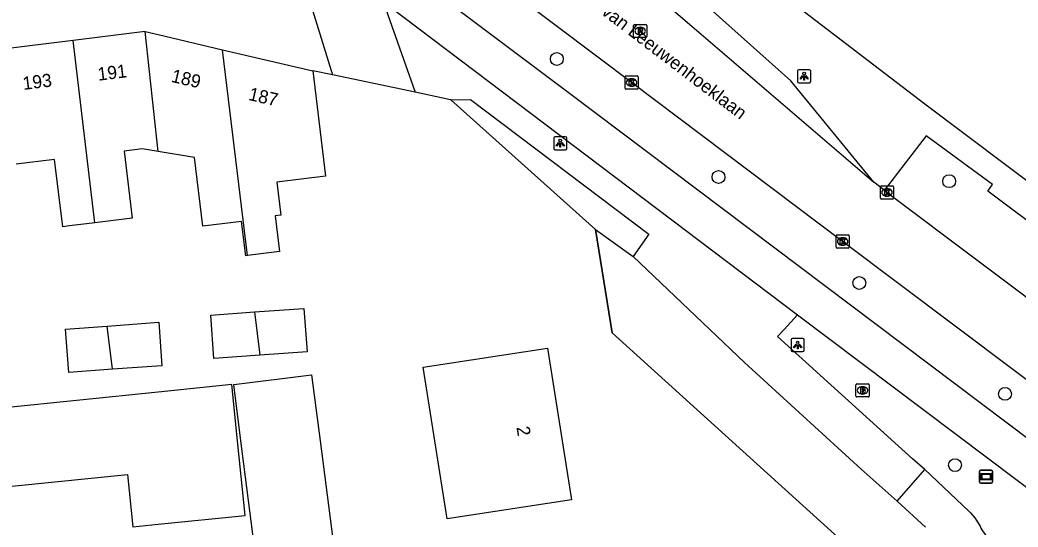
# Model space of a CAD drawing. Extents: x 159888 to 160757, y 384031 to 384746.
# Drawn here: x 159989.5 to 160065.5, y 384493.4 to 384532 of the extents above; entities that cross this region are included whole.
import ezdxf

# ---------------------------------------------------------------- set-up
doc = ezdxf.new("R2010")
doc.units = 0
for name, color, linetype in [('IMGEO_Boom', 7, 'Continuous'), ('IMGEO_Brandkraan', 7, 'Continuous'), ('IMGEO_Fietspad_gesloten', 7, 'Continuous'), ('IMGEO_Groenvoorziening', 7, 'Continuous'), ('IMGEO_Hek', 7, 'Continuous'), ('IMGEO_Kolk', 7, 'Continuous'), ('IMGEO_Lichtpunt', 7, 'Continuous'), ('IMGEO_Openbare_ruimte_label', 7, 'Continuous'), ('IMGEO_Pand', 7, 'Continuous'), ('IMGEO_Pand_nummerreeks', 7, 'Continuous'), ('IMGEO_Rijbaan_lokaal_open', 7, 'Continuous'), ('IMGEO_Rioolput', 7, 'Continuous'), ('IMGEO_Verklikker', 7, 'Continuous'), ('IMGEO_Voetpad_halfverhard', 7, 'Continuous'), ('IMGEO_Voetpad_open', 7, 'Continuous')]:
    doc.layers.add(name, color=color, linetype=linetype)

msp = doc.modelspace()

# ---------------------------------------------------------------- linework, layer by layer
at = {"layer": 'IMGEO_Boom'}
for centre in [(160030.368, 384529.044), (160042.688, 384520.063), (160060.257, 384519.744), (160053.408, 384512.003), (160064.513, 384503.563), (160060.701, 384498.139)]:
    msp.add_circle(centre, 0.489, dxfattribs=at)
at = {"layer": 'IMGEO_Brandkraan'}
for p, q in [((160053.158, 384503.399), (160053.158, 384504.251)), ((160053.233, 384504.325), (160054.085, 384504.325)), ((160053.646, 384504.105), (160053.671, 384504.105)), ((160054.159, 384504.251), (160054.159, 384503.399)), ((160054.085, 384503.325), (160053.233, 384503.325)), ((160053.669, 384503.545), (160053.644, 384503.545))]:
    msp.add_line(p, q, dxfattribs=at)
for points in [[(160053.158, 384503.399), (160053.158, 384504.251)], [(160053.233, 384504.325), (160054.085, 384504.325)], [(160053.506, 384504.025), (160053.506, 384503.625), (160053.719, 384503.625)], [(160053.737, 384504.025), (160053.506, 384504.025)], [(160054.159, 384504.251), (160054.159, 384503.399)], [(160054.085, 384503.325), (160053.233, 384503.325)], [(160053.685, 384503.944), (160053.631, 384503.944), (160053.631, 384503.868)], [(160053.631, 384503.868), (160053.684, 384503.868)], [(160053.693, 384503.792), (160053.631, 384503.792), (160053.631, 384503.711)], [(160053.631, 384503.711), (160053.693, 384503.711)]]:
    msp.add_lwpolyline(points, dxfattribs=at)
for centre, radius, start, end in [((160053.235, 384504.249), 0.0765, 91.55205, 178.44795), ((160053.235, 384504.249), 0.0765, 91.55205, 178.44795), ((160053.741, 384503.88), 0.145, 59.4692, 91.53667), ((160053.766, 384503.927), 0.0922, 285.51372, 58.15012), ((160054.083, 384504.249), 0.0765, 1.55205, 88.44795), ((160054.083, 384504.249), 0.0765, 1.55205, 88.44795), ((160053.235, 384503.401), 0.0765, 181.55205, 268.44795), ((160053.235, 384503.401), 0.0765, 181.55205, 268.44795), ((160053.686, 384503.906), 0.0379, 267.82845, 90.93552), ((160053.694, 384503.751), 0.0404, 269.87594, 90.50774), ((160053.725, 384503.876), 0.251, 268.66757, 293.53466), ((160053.771, 384503.735), 0.105, 301.31148, 78.98903), ((160054.083, 384503.401), 0.0765, 271.55205, 358.44795), ((160054.083, 384503.401), 0.0765, 271.55205, 358.44795)]:
    msp.add_arc(centre, radius, start, end, dxfattribs=at)
for centre, major_axis, ratio, start_param, end_param in [((160053.645, 384503.825), (-0.387, 0.002), 0.722429, 4.712389, 7.853982), ((160053.67, 384503.825), (-0.39, 0.002), 0.717154, 1.570796, 4.712389)]:
    msp.add_ellipse(centre, major_axis=major_axis, ratio=ratio, start_param=start_param, end_param=end_param, dxfattribs=at)
at = {"layer": 'IMGEO_Fietspad_gesloten'}
for points in [[(160054.515, 384519.676), (160048.192, 384527.378), (160042.053, 384532.85), (160032.705, 384541.175), (160029.847, 384543.688), (160027.848, 384545.939), (160025.015, 384549.778), (160024.426, 384550.63)], [(160106.003, 384470.24), (160105.836, 384470.365), (160031.234, 384526.495), (160017.533, 384536.804)], [(160017.707, 384532.975), (160048.701, 384509.565)], [(160048.701, 384509.565), (160104.02, 384467.971)]]:
    msp.add_lwpolyline(points, dxfattribs=at)
at = {"layer": 'IMGEO_Groenvoorziening'}
for points in [[(160033.315, 384516.066), (160022.294, 384525.925)], [(160056.378, 384488.496), (160034.585, 384508.205), (160033.315, 384516.066)], [(160033.315, 384516.066), (160036.177, 384514.025)]]:
    msp.add_lwpolyline(points, dxfattribs=at)
at = {"layer": 'IMGEO_Hek'}
msp.add_lwpolyline([(160022.276, 384525.941), (160022.294, 384525.925), (160033.315, 384516.066), (160034.585, 384508.205), (160056.378, 384488.496)], dxfattribs=at)
at = {"layer": 'IMGEO_Kolk'}
for p, q in [((160035.564, 384526.829), (160035.564, 384527.681)), ((160035.639, 384527.755), (160036.491, 384527.755)), ((160036.052, 384527.535), (160036.077, 384527.535)), ((160036.565, 384527.681), (160036.565, 384526.829)), ((160036.075, 384526.975), (160036.05, 384526.975)), ((160036.491, 384526.755), (160035.639, 384526.755)), ((160055.023, 384518.461), (160055.023, 384519.313)), ((160055.098, 384519.387), (160055.95, 384519.387)), ((160055.511, 384519.167), (160055.536, 384519.167)), ((160056.024, 384519.313), (160056.024, 384518.461)), ((160055.534, 384518.607), (160055.509, 384518.607)), ((160055.95, 384518.387), (160055.098, 384518.387)), ((160051.64, 384514.73), (160051.64, 384515.582)), ((160051.715, 384515.656), (160052.567, 384515.656)), ((160052.128, 384515.436), (160052.153, 384515.436)), ((160052.641, 384515.582), (160052.641, 384514.73)), ((160052.567, 384514.656), (160051.715, 384514.656)), ((160052.151, 384514.876), (160052.126, 384514.876))]:
    msp.add_line(p, q, dxfattribs=at)
for points in [[(160035.564, 384526.829), (160035.564, 384527.681)], [(160035.639, 384527.755), (160036.491, 384527.755)], [(160036.565, 384527.681), (160036.565, 384526.829)], [(160035.885, 384527.455), (160036.008, 384527.455), (160036.008, 384527.304), (160036.138, 384527.455), (160036.302, 384527.455), (160036.156, 384527.304), (160036.309, 384527.055), (160036.157, 384527.055), (160036.072, 384527.219), (160036.008, 384527.152), (160036.008, 384527.055), (160035.885, 384527.055), (160035.885, 384527.455)], [(160036.491, 384526.755), (160035.639, 384526.755)], [(160055.023, 384518.461), (160055.023, 384519.313)], [(160055.098, 384519.387), (160055.95, 384519.387)], [(160056.024, 384519.313), (160056.024, 384518.461)], [(160055.344, 384519.087), (160055.467, 384519.087), (160055.467, 384518.936), (160055.597, 384519.087), (160055.761, 384519.087), (160055.615, 384518.936), (160055.768, 384518.687), (160055.616, 384518.687), (160055.531, 384518.851), (160055.467, 384518.784), (160055.467, 384518.687), (160055.344, 384518.687), (160055.344, 384519.087)], [(160055.95, 384518.387), (160055.098, 384518.387)], [(160051.64, 384514.73), (160051.64, 384515.582)], [(160051.715, 384515.656), (160052.567, 384515.656)], [(160052.641, 384515.582), (160052.641, 384514.73)], [(160052.567, 384514.656), (160051.715, 384514.656)], [(160051.961, 384515.356), (160052.084, 384515.356), (160052.084, 384515.205), (160052.214, 384515.356), (160052.378, 384515.356), (160052.232, 384515.205), (160052.385, 384514.956), (160052.233, 384514.956), (160052.148, 384515.12), (160052.084, 384515.053), (160052.084, 384514.956), (160051.961, 384514.956), (160051.961, 384515.356)]]:
    msp.add_lwpolyline(points, dxfattribs=at)
for centre, start, end in [((160035.641, 384527.679), 91.55205, 178.44795), ((160035.641, 384527.679), 91.55205, 178.44795), ((160036.489, 384527.679), 1.55205, 88.44795), ((160036.489, 384527.679), 1.55205, 88.44795), ((160035.641, 384526.831), 181.55205, 268.44795), ((160035.641, 384526.831), 181.55205, 268.44795), ((160036.489, 384526.831), 271.55205, 358.44795), ((160036.489, 384526.831), 271.55205, 358.44795), ((160055.1, 384519.311), 91.55205, 178.44795), ((160055.1, 384519.311), 91.55205, 178.44795), ((160055.948, 384519.311), 1.55205, 88.44795), ((160055.948, 384519.311), 1.55205, 88.44795), ((160055.1, 384518.463), 181.55205, 268.44795), ((160055.1, 384518.463), 181.55205, 268.44795), ((160055.948, 384518.463), 271.55205, 358.44795), ((160055.948, 384518.463), 271.55205, 358.44795), ((160051.717, 384515.58), 91.55205, 178.44795), ((160051.717, 384515.58), 91.55205, 178.44795), ((160052.565, 384515.58), 1.55205, 88.44795), ((160052.565, 384515.58), 1.55205, 88.44795), ((160051.717, 384514.732), 181.55205, 268.44795), ((160051.717, 384514.732), 181.55205, 268.44795), ((160052.565, 384514.732), 271.55205, 358.44795), ((160052.565, 384514.732), 271.55205, 358.44795)]:
    msp.add_arc(centre, 0.0765, start, end, dxfattribs=at)
for centre, major_axis, ratio, start_param, end_param in [((160036.051, 384527.255), (-0.387, 0.002), 0.722429, 4.712389, 7.853982), ((160036.076, 384527.255), (-0.39, 0.002), 0.717154, 1.570796, 4.712389), ((160055.51, 384518.887), (-0.387, 0.002), 0.722429, 4.712389, 7.853982), ((160055.535, 384518.887), (-0.39, 0.002), 0.717154, 1.570796, 4.712389), ((160052.127, 384515.156), (-0.387, 0.002), 0.722429, 4.712389, 7.853982), ((160052.152, 384515.156), (-0.39, 0.002), 0.717154, 1.570796, 4.712389)]:
    msp.add_ellipse(centre, major_axis=major_axis, ratio=ratio, start_param=start_param, end_param=end_param, dxfattribs=at)
at = {"layer": 'IMGEO_Lichtpunt'}
for p, q in [((160048.711, 384528.136), (160048.711, 384527.329)), ((160048.711, 384528.136), (160048.711, 384527.329)), ((160049.613, 384528.231), (160048.805, 384528.231)), ((160049.613, 384528.231), (160048.805, 384528.231)), ((160049.707, 384527.329), (160049.707, 384528.136)), ((160049.707, 384527.329), (160049.707, 384528.136)), ((160048.805, 384527.235), (160049.613, 384527.235)), ((160048.805, 384527.235), (160049.613, 384527.235)), ((160030.134, 384523.037), (160030.134, 384522.23)), ((160030.134, 384523.037), (160030.134, 384522.23)), ((160031.036, 384523.132), (160030.228, 384523.132)), ((160031.036, 384523.132), (160030.228, 384523.132)), ((160031.13, 384522.23), (160031.13, 384523.037)), ((160031.13, 384522.23), (160031.13, 384523.037)), ((160030.228, 384522.136), (160031.036, 384522.136)), ((160030.228, 384522.136), (160031.036, 384522.136)), ((160049.12, 384507.781), (160048.312, 384507.781)), ((160049.12, 384507.781), (160048.312, 384507.781)), ((160048.218, 384507.686), (160048.218, 384506.879)), ((160048.218, 384507.686), (160048.218, 384506.879)), ((160049.214, 384506.879), (160049.214, 384507.686)), ((160049.214, 384506.879), (160049.214, 384507.686)), ((160048.312, 384506.785), (160049.12, 384506.785)), ((160048.312, 384506.785), (160049.12, 384506.785))]:
    msp.add_line(p, q, dxfattribs=at)
for points in [[(160049.085, 384527.8), (160049.124, 384527.772), (160048.936, 384527.51), (160048.898, 384527.537), (160049.085, 384527.8)], [(160049.187, 384527.752), (160049.234, 384527.752), (160049.234, 384527.43), (160049.187, 384527.43), (160049.187, 384527.752)], [(160049.297, 384527.772), (160049.335, 384527.799), (160049.522, 384527.537), (160049.483, 384527.509), (160049.297, 384527.772)], [(160030.508, 384522.701), (160030.547, 384522.673), (160030.359, 384522.411), (160030.321, 384522.438), (160030.508, 384522.701)], [(160030.61, 384522.653), (160030.657, 384522.653), (160030.657, 384522.331), (160030.61, 384522.331), (160030.61, 384522.653)], [(160030.72, 384522.673), (160030.758, 384522.7), (160030.945, 384522.438), (160030.906, 384522.41), (160030.72, 384522.673)], [(160048.592, 384507.35), (160048.631, 384507.322), (160048.443, 384507.06), (160048.405, 384507.087), (160048.592, 384507.35)], [(160048.694, 384507.302), (160048.741, 384507.302), (160048.741, 384506.98), (160048.694, 384506.98), (160048.694, 384507.302)], [(160048.804, 384507.322), (160048.842, 384507.349), (160049.029, 384507.087), (160048.99, 384507.059), (160048.804, 384507.322)]]:
    msp.add_lwpolyline(points, dxfattribs=at)
for centre in [(160049.21, 384527.934), (160030.633, 384522.835), (160048.717, 384507.484)]:
    msp.add_circle(centre, 0.0994, dxfattribs=at)
for centre, start, end in [((160048.805, 384528.136), 90, 180), ((160048.805, 384528.136), 90, 180), ((160049.613, 384528.136), 0, 90), ((160049.613, 384528.136), 0, 90), ((160048.805, 384527.329), 180, 270), ((160048.805, 384527.329), 180, 270), ((160049.613, 384527.329), 270, 0), ((160049.613, 384527.329), 270, 360), ((160030.228, 384523.037), 90, 180), ((160030.228, 384523.037), 90, 180), ((160031.036, 384523.037), 0, 90), ((160031.036, 384523.037), 0, 90), ((160030.228, 384522.23), 180, 270), ((160030.228, 384522.23), 180, 270), ((160031.036, 384522.23), 270, 0), ((160031.036, 384522.23), 270, 360), ((160048.312, 384507.686), 90, 180), ((160048.312, 384507.686), 90, 180), ((160049.12, 384507.686), 0, 90), ((160049.12, 384507.686), 0, 90), ((160048.312, 384506.879), 180, 270), ((160048.312, 384506.879), 180, 270), ((160049.12, 384506.879), 270, 0), ((160049.12, 384506.879), 270, 360)]:
    msp.add_arc(centre, 0.0946, start, end, dxfattribs=at)
at = {"layer": 'IMGEO_Pand'}
for points in [[(159999.015, 384531.13), (159993.526, 384530.456)], [(160000, 384521.998), (159999.015, 384531.13)], [(159999.015, 384531.13), (160000, 384530.9), (160004.91, 384529.752)], [(159993.526, 384530.456), (159987.948, 384529.77)], [(159995.187, 384516.582), (159993.526, 384530.456)], [(160004.91, 384529.752), (160011.773, 384528.148)], [(160006.814, 384514.091), (160004.91, 384529.752)], [(160011.773, 384528.148), (160012.758, 384520.139), (160009.046, 384519.683), (160009.358, 384517.153), (160008.922, 384517.1), (160009.256, 384514.391), (160006.814, 384514.091)], [(160000, 384521.998), (159998.797, 384522.196), (159997.427, 384522.027), (159998.027, 384516.936), (159995.187, 384516.582)], [(160006.814, 384514.091), (160006.676, 384514.074), (160006.355, 384516.685), (160003.416, 384516.323), (160002.775, 384521.54), (160000, 384521.998)], [(159995.187, 384516.582), (159993.259, 384516.342), (159992.745, 384516.278), (159992.115, 384521.404), (159989.187, 384521.044)], [(160007.336, 384509.794), (160011.101, 384510.067), (160011.341, 384506.764), (160007.737, 384506.502)], [(160007.737, 384506.502), (160004.247, 384506.249), (160004.007, 384509.552), (160007.336, 384509.794)], [(160007.336, 384509.794), (160007.737, 384506.502)], [(159996.522, 384505.432), (159993.191, 384505.19), (159992.951, 384508.494), (159996.128, 384508.724)], [(159996.128, 384508.724), (160000.045, 384509.009), (160000.285, 384505.705), (159996.522, 384505.432)], [(159996.522, 384505.432), (159996.128, 384508.724)], [(160022.029, 384494.05), (160021.08, 384500), (160020.189, 384505.581), (160029.654, 384507.03), (160030.777, 384500), (160031.494, 384495.507), (160022.029, 384494.05)], [(160012.334, 384500), (160013.741, 384489.166), (160007.801, 384488.357), (160006.31, 384500), (160005.762, 384504.275), (160011.684, 384505.01), (160012.334, 384500)], [(160006.047, 384500), (160005.605, 384504.263), (160000, 384503.69), (159982.07, 384501.855), (159982.513, 384497.53), (159986.156, 384497.904), (159986.325, 384496.284), (159997.664, 384497.43), (159998.082, 384493.443), (160000, 384493.637), (160006.638, 384494.307), (160006.047, 384500)]]:
    msp.add_lwpolyline(points, dxfattribs=at)
at = {"layer": 'IMGEO_Rijbaan_lokaal_open'}
for points in [[(160028.647, 384541.821), (160040.653, 384531.549), (160054.515, 384519.676)], [(160101.659, 384477.982), (160099.829, 384479.351), (160085.029, 384490.505), (160069.4, 384502.204), (160052.141, 384515.156), (160036.065, 384527.255), (160033.506, 384529.181), (160026.846, 384534.194), (160022.615, 384537.386), (160020.244, 384539.075), (160018.872, 384540.033)], [(160055.316, 384519.049), (160055.271, 384519.085), (160054.515, 384519.676)], [(160055.316, 384519.049), (160055.524, 384518.887), (160069.487, 384508.403)]]:
    msp.add_lwpolyline(points, dxfattribs=at)
at = {"layer": 'IMGEO_Rioolput'}
for p, q in [((160036.218, 384530.748), (160036.218, 384531.6)), ((160036.293, 384531.674), (160037.145, 384531.674)), ((160036.706, 384531.454), (160036.731, 384531.454)), ((160037.219, 384531.6), (160037.219, 384530.748)), ((160037.145, 384530.674), (160036.293, 384530.674)), ((160036.729, 384530.894), (160036.704, 384530.894))]:
    msp.add_line(p, q, dxfattribs=at)
for points in [[(160036.218, 384530.748), (160036.218, 384531.6)], [(160036.293, 384531.674), (160037.145, 384531.674)], [(160036.807, 384531.372), (160036.555, 384531.374), (160036.555, 384530.974)], [(160037.219, 384531.6), (160037.219, 384530.748)], [(160037.145, 384530.674), (160036.293, 384530.674)], [(160036.555, 384530.974), (160036.679, 384530.974), (160036.679, 384531.136), (160036.69, 384531.136)], [(160036.733, 384531.293), (160036.679, 384531.293), (160036.679, 384531.212)], [(160036.679, 384531.212), (160036.731, 384531.212)], [(160036.737, 384531.107), (160036.808, 384530.974), (160036.948, 384530.974), (160036.883, 384531.1)]]:
    msp.add_lwpolyline(points, dxfattribs=at)
for centre, radius, start, end in [((160036.295, 384531.598), 0.0765, 91.55205, 178.44795), ((160036.295, 384531.598), 0.0765, 91.55205, 178.44795), ((160036.806, 384531.262), 0.109, 350.36119, 89.41601), ((160037.143, 384531.598), 0.0765, 1.55205, 88.44795), ((160037.143, 384531.598), 0.0765, 1.55205, 88.44795), ((160036.295, 384530.75), 0.0765, 181.55205, 268.44795), ((160036.295, 384530.75), 0.0765, 181.55205, 268.44795), ((160036.689, 384531.083), 0.0533, 26.02933, 88.69889), ((160036.715, 384531.401), 0.19, 274.7715, 282.96867), ((160036.739, 384531.197), 0.0964, 77.00612, 93.18647), ((160036.753, 384531.254), 0.0378, 276.66336, 79.67722), ((160036.804, 384531.262), 0.112, 277.58423, 350.98172), ((160036.788, 384531.047), 0.108, 29.51342, 73.79051), ((160037.143, 384530.75), 0.0765, 271.55205, 358.44795), ((160037.143, 384530.75), 0.0765, 271.55205, 358.44795)]:
    msp.add_arc(centre, radius, start, end, dxfattribs=at)
for centre, major_axis, ratio, start_param, end_param in [((160036.705, 384531.174), (-0.387, 0.002), 0.722429, 4.712389, 7.853982), ((160036.73, 384531.174), (-0.39, 0.002), 0.717154, 1.570796, 4.712389)]:
    msp.add_ellipse(centre, major_axis=major_axis, ratio=ratio, start_param=start_param, end_param=end_param, dxfattribs=at)
at = {"layer": 'IMGEO_Verklikker'}
for p, q in [((160062.569, 384496.86), (160062.569, 384497.66)), ((160062.569, 384497.66), (160062.569, 384496.86)), ((160062.669, 384497.76), (160063.459, 384497.76)), ((160063.459, 384497.76), (160062.669, 384497.76)), ((160063.559, 384497.66), (160063.559, 384496.86)), ((160063.559, 384496.86), (160063.559, 384497.66)), ((160063.459, 384496.76), (160062.669, 384496.76)), ((160062.669, 384496.76), (160063.459, 384496.76))]:
    msp.add_line(p, q, dxfattribs=at)
for points in [[(160062.67, 384497.492), (160063.458, 384497.492), (160063.458, 384497.028), (160062.67, 384497.028), (160062.67, 384497.492)], [(160062.735, 384497.427), (160062.735, 384497.093), (160063.393, 384497.093), (160063.393, 384497.427), (160062.735, 384497.427)]]:
    msp.add_lwpolyline(points, dxfattribs=at)
for centre, start, end in [((160062.669, 384497.66), 90, 180), ((160062.669, 384497.66), 90, 180), ((160063.459, 384497.66), 0, 90), ((160063.459, 384497.66), 360, 90), ((160062.669, 384496.86), 180, 270), ((160062.669, 384496.86), 180, 270), ((160063.459, 384496.86), 270, 0), ((160063.459, 384496.86), 270, 0)]:
    msp.add_arc(centre, 0.1, start, end, dxfattribs=at)
at = {"layer": 'IMGEO_Voetpad_halfverhard'}
for points in [[(160058.403, 384497.799), (160061.763, 384494.626), (160061.875, 384494.502), (160062.22, 384494.123), (160062.609, 384493.502)], [(160058.462, 384493.417), (160056.29, 384495.399)]]:
    msp.add_lwpolyline(points, dxfattribs=at)
msp.add_arc((160065.212, 384494.594), 2.823, 202.75819, 229.63682, dxfattribs=at)
at = {"layer": 'IMGEO_Voetpad_open'}
for points in [[(160112.975, 384485.03), (160092.698, 384500.015), (160074.056, 384513.832), (160058.403, 384525.598), (160044.048, 384536.578), (160039.158, 384540.572)], [(160010.671, 384536.314), (160013.286, 384527.83)], [(160017.707, 384532.975), (160017.336, 384532.83), (160019.582, 384526.507)], [(160013.286, 384527.83), (160011.773, 384528.148)], [(160019.582, 384526.507), (160013.286, 384527.83)], [(160022.294, 384525.925), (160022.276, 384525.941), (160019.582, 384526.507)], [(160022.294, 384525.925), (160023.801, 384525.949), (160037.38, 384515.709), (160036.177, 384514.025)], [(160073.152, 384508.109), (160073.541, 384508.626), (160081.229, 384502.849), (160082.505, 384504.558), (160063.2, 384518.984), (160063.554, 384519.484), (160058.511, 384523.2), (160055.316, 384519.049)], [(160036.177, 384514.025), (160044.659, 384505.955), (160053.556, 384497.825), (160056.29, 384495.399)], [(160058.403, 384497.799), (160057.459, 384498.614), (160047.191, 384507.929), (160047.684, 384508.463), (160048.701, 384509.565)], [(160056.29, 384495.399), (160058.403, 384497.799)]]:
    msp.add_lwpolyline(points, dxfattribs=at)

# ---------------------------------------------------------------- texts
at = {"layer": 'IMGEO_Openbare_ruimte_label'}
msp.add_text('Antony van Leeuwenhoeklaan', height=1, rotation=322.76334, dxfattribs=at).set_placement((160030.088, 384535.236))
at = {"layer": 'IMGEO_Pand_nummerreeks'}
for s, rotation, p in [('191', 7.00727, (159995.452, 384527.387)), ('193', 7.00727, (159989.742, 384526.685)), ('189', 346.84489, (160000.943, 384527.312)), ('187', 346.84489, (160006.83, 384525.936)), ('2', 279.06971, (160027.291, 384501.024))]:
    msp.add_text(s, height=1, rotation=rotation, dxfattribs=at).set_placement(p)

doc.saveas('drawing.dxf')
